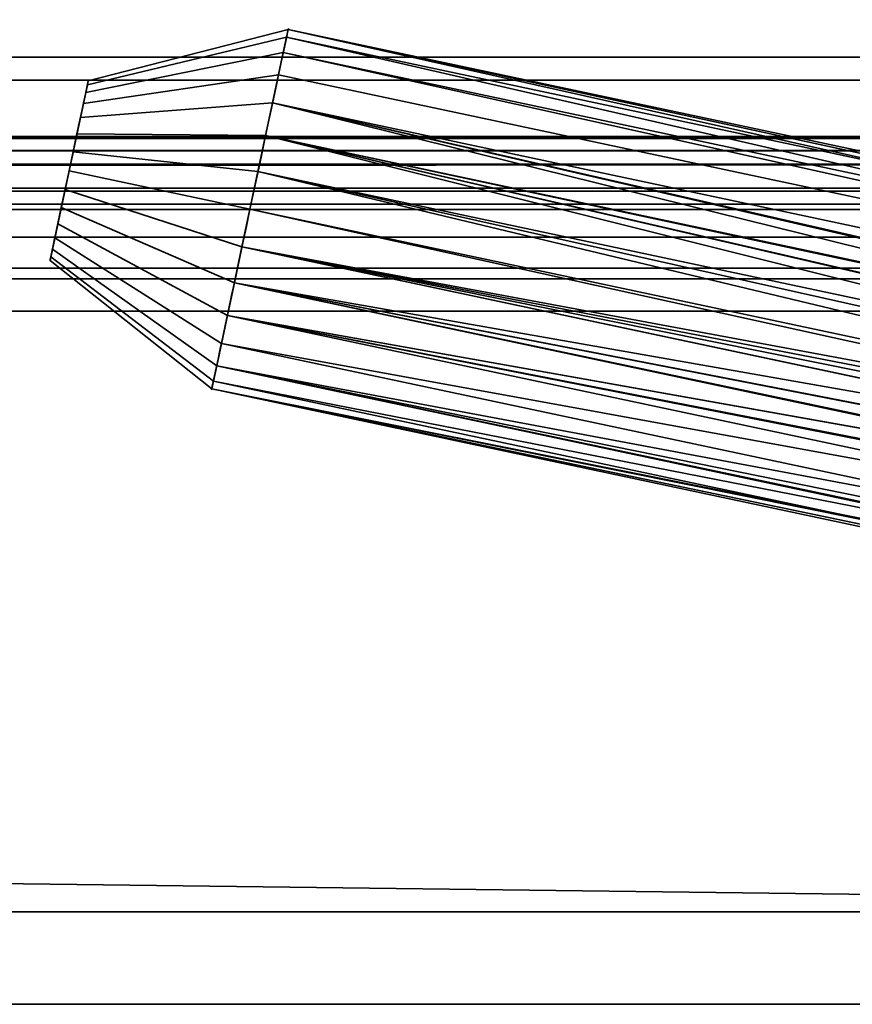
# Model space of a CAD drawing. Header units: millimetres. Extents: x -603 to 3703, y -115 to 249.
# Tile 991 of 1056: x 3474 to 3492, y -49 to -28. Entities that reach past the tile are written whole.
import ezdxf

# ---------------------------------------------------------------- set-up
doc = ezdxf.new("R2010")
doc.units = ezdxf.units.MM
doc.layers.add('151', color=7, linetype='Continuous', true_color=0xffffff)

# ---------------------------------------------------------------- blocks, each defined once
blk = doc.blocks.new('UG_SURFACE_166')
at = {"layer": '151', "color": 252, "linetype": 'Continuous', "lineweight": 35}
for points in [[(2491.5, -28.5, 30.5), (3508.5, -28.5, 30.5), (3508.5, -24.25, 30.5), (2491.5, -24.25, 30.5)], [(2491.5, -27.5, 0.5), (3508.5, -27.5, 0.5), (3508.5, -28.5, 0.5), (2491.5, -28.5, 0.5)], [(2491.5, -27.5, 29.5), (3508.5, -27.5, 29.5), (3508.5, -28.5, 29.5), (2491.5, -28.5, 29.5)], [(2491.5, -28.5, 26.5), (3508.5, -28.5, 26.5), (3508.5, -27.5, 26.5), (2491.5, -27.5, 26.5)], [(2491.5, -28.5, 0.5), (3508.5, -28.5, 0.5), (3508.5, -28.5, 26.5), (2491.5, -28.5, 26.5)], [(2491.5, -28.5, 29.5), (3508.5, -28.5, 29.5), (3508.5, -28.5, 30.5), (2491.5, -28.5, 30.5)]]:
    blk.add_3dface(points, dxfattribs=at)
blk = doc.blocks.new('UG_SURFACE_168')
at = {"layer": '151', "color": 43, "linetype": 'Continuous', "lineweight": 35}
for points in [[(2491, -34, 2017), (3509, -34, 2017), (3509, 0, 2017), (2491, 0, 2017)], [(2491, -29, 30.5), (2491, -13, 30.5), (3509, -13, 30.5), (3509, -29, 30.5)], [(2491, -34), (2491, -29), (3509, -29), (3509, -34)], [(2491, -29), (2491, -29, 30.5), (3509, -29, 30.5), (3509, -29)], [(3522, -49, 2030), (3522, -34, 2030), (2478, -34, 2030), (2478, -49, 2030)], [(2478, -34, 2030), (3522, -34, 2030), (3509, -34, 2017), (2491, -34, 2017)], [(3522, -47), (2478, -47), (2478, -34), (2491, -34)], [(3522, -47), (2491, -34), (3509, -34)], [(2478, -47), (3522, -47), (3522, -49, 2), (2478, -49, 2)], [(2556, -49, 1190), (2582, -49, 1186.5), (3522, -49, 2030), (2478, -49, 2030)], [(2582, -49, 951.5), (2556, -49, 948), (2478, -49, 2), (3522, -49, 2)], [(3522, -49, 2), (3522, -49, 2030), (2582, -49, 1186.5), (2582, -49, 951.5)]]:
    blk.add_3dface(points, dxfattribs=at)
blk = doc.blocks.new('UG_SURFACE_172')
at = {"layer": '151', "color": 252, "linetype": 'Continuous', "lineweight": 35}
for points in [[(3479.389, -28.401, 1549), (3479.496, -27.899, 1547.418), (3475.17, -29.013, 1547.209), (3475.117, -29.264, 1548)], [(3479.389, -28.401, 1478.5), (3479.496, -27.899, 1476.918), (3475.17, -29.013, 1476.709), (3475.117, -29.264, 1477.5)], [(3479.496, -27.899, 1547.418), (3479.46, -28.069, 1545.764), (3475.152, -29.098, 1546.382), (3475.17, -29.013, 1547.209)], [(3479.496, -27.899, 1476.918), (3479.46, -28.069, 1475.264), (3475.152, -29.098, 1475.882), (3475.17, -29.013, 1476.709)], [(3479.496, -27.899, 1547.418), (3479.389, -28.401, 1549), (3525.213, -38.142, 1549)], [(3479.496, -27.899, 1476.918), (3479.389, -28.401, 1478.5), (3525.213, -38.142, 1478.5)], [(3525.469, -37.848, 1545.764), (3479.46, -28.069, 1545.764), (3479.496, -27.899, 1547.418)], [(3525.469, -37.848, 1475.264), (3479.46, -28.069, 1475.264), (3479.496, -27.899, 1476.918)], [(3525.213, -38.142, 1549), (3525.466, -37.85, 1548.244), (3479.496, -27.899, 1547.418)], [(3479.496, -27.899, 1547.418), (3525.608, -37.7, 1546.582), (3525.469, -37.848, 1545.764)], [(3479.496, -27.899, 1547.418), (3525.608, -37.7, 1547.418), (3525.608, -37.7, 1546.582)], [(3525.466, -37.85, 1548.244), (3525.608, -37.7, 1547.418), (3479.496, -27.899, 1547.418)], [(3525.213, -38.142, 1478.5), (3525.467, -37.85, 1477.743), (3479.496, -27.899, 1476.918)], [(3479.496, -27.899, 1476.918), (3525.608, -37.7, 1476.077), (3525.469, -37.848, 1475.264)], [(3479.496, -27.899, 1476.918), (3525.608, -37.7, 1476.918), (3525.608, -37.7, 1476.077)], [(3525.467, -37.85, 1477.743), (3525.608, -37.7, 1476.918), (3479.496, -27.899, 1476.918)], [(3479.46, -28.069, 1545.764), (3479.287, -28.882, 1544.323), (3475.065, -29.504, 1545.662), (3475.152, -29.098, 1546.382)], [(3479.46, -28.069, 1475.264), (3479.287, -28.882, 1473.823), (3475.065, -29.504, 1475.162), (3475.152, -29.098, 1475.882)], [(3524.936, -38.508, 1544.455), (3524.883, -38.574, 1544.323), (3479.287, -28.882, 1544.323), (3479.46, -28.069, 1545.764)], [(3524.883, -38.574, 1473.823), (3479.287, -28.882, 1473.823), (3479.46, -28.069, 1475.264), (3525.469, -37.848, 1475.264)], [(3479.46, -28.069, 1545.764), (3525.469, -37.848, 1545.764), (3524.936, -38.508, 1544.455)], [(3479.158, -29.49, 1550.236), (3479.389, -28.401, 1549), (3475.117, -29.264, 1548), (3475.001, -29.808, 1548.618)], [(3479.158, -29.49, 1479.736), (3479.389, -28.401, 1478.5), (3475.117, -29.264, 1477.5), (3475.001, -29.808, 1478.118)], [(3479.389, -28.401, 1549), (3479.158, -29.49, 1550.236), (3524.523, -39.133, 1550.236), (3524.951, -38.518, 1549.469)], [(3525.213, -38.142, 1478.5), (3479.389, -28.401, 1478.5), (3479.158, -29.49, 1479.736), (3524.523, -39.133, 1479.736)], [(3524.951, -38.518, 1549.469), (3525.213, -38.142, 1549), (3479.389, -28.401, 1549)], [(3479.287, -28.882, 1544.323), (3479.007, -30.198, 1543.346), (3474.926, -30.162, 1545.173), (3475.065, -29.504, 1545.662)], [(3479.287, -28.882, 1473.823), (3479.007, -30.198, 1472.846), (3474.926, -30.162, 1474.673), (3475.065, -29.504, 1475.162)], [(3524.177, -39.799, 1543.346), (3479.007, -30.198, 1543.346), (3479.287, -28.882, 1544.323), (3524.883, -38.574, 1544.323)], [(3524.177, -39.799, 1472.846), (3479.007, -30.198, 1472.846), (3479.287, -28.882, 1473.823), (3524.883, -38.574, 1473.823)], [(3475.117, -29.264, 1548), (3475.17, -29.013, 1547.209), (3475.152, -29.098, 1546.382), (3474.756, -30.958, 1547)], [(3475.117, -29.264, 1477.5), (3475.17, -29.013, 1476.709), (3475.152, -29.098, 1475.882), (3474.756, -30.958, 1476.5)], [(3475.152, -29.098, 1546.382), (3475.065, -29.504, 1545.662), (3474.926, -30.162, 1545.173), (3474.756, -30.958, 1547)], [(3475.152, -29.098, 1475.882), (3475.065, -29.504, 1475.162), (3474.926, -30.162, 1474.673), (3474.756, -30.958, 1476.5)], [(3474.843, -30.551, 1548.956), (3475.001, -29.808, 1548.618), (3475.117, -29.264, 1548), (3474.756, -30.958, 1547)], [(3474.756, -30.958, 1476.5), (3474.843, -30.551, 1478.456), (3475.001, -29.808, 1478.118), (3475.117, -29.264, 1477.5)], [(3478.842, -30.976, 1550.913), (3479.158, -29.49, 1550.236), (3475.001, -29.808, 1548.618), (3474.843, -30.551, 1548.956)], [(3478.842, -30.976, 1480.413), (3479.158, -29.49, 1479.736), (3475.001, -29.808, 1478.118), (3474.843, -30.551, 1478.456)], [(3479.158, -29.49, 1550.236), (3478.842, -30.976, 1550.913), (3523.882, -40.55, 1550.913)], [(3479.158, -29.49, 1479.736), (3478.842, -30.976, 1480.413), (3523.882, -40.55, 1480.413)], [(3523.882, -40.55, 1550.913), (3524.179, -39.794, 1550.652), (3479.158, -29.49, 1550.236)], [(3524.179, -39.794, 1550.652), (3524.523, -39.133, 1550.236), (3479.158, -29.49, 1550.236)], [(3523.882, -40.55, 1480.413), (3524.148, -39.862, 1480.183), (3479.158, -29.49, 1479.736)], [(3524.148, -39.862, 1480.183), (3524.523, -39.133, 1479.736), (3479.158, -29.49, 1479.736)], [(3474.926, -30.162, 1545.173), (3474.756, -30.958, 1545), (3474.587, -31.754, 1545.173), (3474.756, -30.958, 1547)], [(3474.926, -30.162, 1474.673), (3474.756, -30.958, 1474.5), (3474.587, -31.754, 1474.673), (3474.756, -30.958, 1476.5)], [(3479.007, -30.198, 1543.346), (3478.669, -31.79, 1543), (3474.756, -30.958, 1545), (3474.926, -30.162, 1545.173)], [(3479.007, -30.198, 1472.846), (3478.669, -31.79, 1472.5), (3474.756, -30.958, 1474.5), (3474.926, -30.162, 1474.673)], [(3523.664, -41.354, 1543), (3478.669, -31.79, 1543), (3479.007, -30.198, 1543.346)], [(3523.664, -41.354, 1472.5), (3478.669, -31.79, 1472.5), (3479.007, -30.198, 1472.846)], [(3479.007, -30.198, 1543.346), (3523.885, -40.543, 1543.089), (3523.664, -41.354, 1543)], [(3479.007, -30.198, 1543.346), (3524.177, -39.799, 1543.346), (3523.885, -40.543, 1543.089)], [(3479.007, -30.198, 1472.846), (3523.872, -40.58, 1472.581), (3523.664, -41.354, 1472.5)], [(3479.007, -30.198, 1472.846), (3524.177, -39.799, 1472.846), (3524.152, -39.864, 1472.824)], [(3524.152, -39.864, 1472.824), (3523.872, -40.58, 1472.581), (3479.007, -30.198, 1472.846)], [(3474.512, -32.108, 1548.618), (3474.67, -31.365, 1548.956), (3474.843, -30.551, 1548.956), (3474.756, -30.958, 1547)], [(3478.496, -32.603, 1550.913), (3478.842, -30.976, 1550.913), (3474.843, -30.551, 1548.956), (3474.67, -31.365, 1548.956)], [(3474.67, -31.365, 1478.456), (3474.756, -30.958, 1478.5), (3474.843, -30.551, 1478.456), (3474.756, -30.958, 1476.5)], [(3478.669, -31.79, 1480.5), (3478.842, -30.976, 1480.413), (3474.843, -30.551, 1478.456), (3474.756, -30.958, 1478.5)], [(3474.447, -32.412, 1545.662), (3474.361, -32.819, 1546.382), (3474.343, -32.904, 1547.209), (3474.756, -30.958, 1547)], [(3474.343, -32.904, 1547.209), (3474.396, -32.652, 1548), (3474.512, -32.108, 1548.618), (3474.756, -30.958, 1547)], [(3474.361, -32.819, 1475.882), (3474.343, -32.904, 1476.709), (3474.396, -32.652, 1477.5), (3474.756, -30.958, 1476.5)], [(3474.587, -31.754, 1474.673), (3474.447, -32.412, 1475.162), (3474.361, -32.819, 1475.882), (3474.756, -30.958, 1476.5)], [(3474.396, -32.652, 1477.5), (3474.512, -32.108, 1478.118), (3474.67, -31.365, 1478.456), (3474.756, -30.958, 1476.5)], [(3474.756, -30.958, 1547), (3474.587, -31.754, 1545.173), (3474.447, -32.412, 1545.662)], [(3478.669, -31.79, 1543), (3478.331, -33.381, 1543.346), (3474.587, -31.754, 1545.173), (3474.756, -30.958, 1545)], [(3478.669, -31.79, 1472.5), (3478.331, -33.381, 1472.846), (3474.587, -31.754, 1474.673), (3474.756, -30.958, 1474.5)], [(3474.756, -30.958, 1478.5), (3474.67, -31.365, 1478.456), (3478.496, -32.603, 1480.413), (3478.669, -31.79, 1480.5)], [(3523.742, -41.024, 1550.986), (3478.842, -30.976, 1550.913), (3478.496, -32.603, 1550.913)], [(3478.842, -30.976, 1480.413), (3478.669, -31.79, 1480.5), (3523.601, -41.686, 1480.486)], [(3523.742, -41.024, 1550.986), (3523.882, -40.55, 1550.913), (3478.842, -30.976, 1550.913)], [(3523.601, -41.686, 1480.486), (3523.882, -40.55, 1480.413), (3478.842, -30.976, 1480.413)], [(3478.18, -34.089, 1550.236), (3478.496, -32.603, 1550.913), (3474.67, -31.365, 1548.956), (3474.512, -32.108, 1548.618)], [(3478.18, -34.089, 1479.736), (3478.496, -32.603, 1480.413), (3474.67, -31.365, 1478.456), (3474.512, -32.108, 1478.118)], [(3478.331, -33.381, 1543.346), (3478.051, -34.697, 1544.323), (3474.447, -32.412, 1545.662), (3474.587, -31.754, 1545.173)], [(3478.331, -33.381, 1472.846), (3478.051, -34.697, 1473.823), (3474.447, -32.412, 1475.162), (3474.587, -31.754, 1474.673)], [(3478.331, -33.381, 1543.346), (3478.669, -31.79, 1543), (3523.664, -41.354, 1543)], [(3478.331, -33.381, 1472.846), (3478.669, -31.79, 1472.5), (3523.664, -41.354, 1472.5)], [(3478.669, -31.79, 1480.5), (3478.496, -32.603, 1480.413), (3523.601, -41.686, 1480.486)], [(3477.949, -35.178, 1549), (3478.18, -34.089, 1550.236), (3474.512, -32.108, 1548.618), (3474.396, -32.652, 1548)], [(3477.949, -35.178, 1478.5), (3478.18, -34.089, 1479.736), (3474.512, -32.108, 1478.118), (3474.396, -32.652, 1477.5)], [(3478.051, -34.697, 1544.323), (3477.878, -35.511, 1545.764), (3474.361, -32.819, 1546.382), (3474.447, -32.412, 1545.662)], [(3478.051, -34.697, 1473.823), (3477.878, -35.511, 1475.264), (3474.361, -32.819, 1475.882), (3474.447, -32.412, 1475.162)], [(3523.536, -42.177, 1550.913), (3478.496, -32.603, 1550.913), (3478.18, -34.089, 1550.236)], [(3523.561, -42.17, 1480.366), (3478.496, -32.603, 1480.413), (3478.18, -34.089, 1479.736)], [(3478.496, -32.603, 1550.913), (3523.682, -41.357, 1550.965), (3523.742, -41.024, 1550.986)], [(3478.496, -32.603, 1550.913), (3523.536, -42.177, 1550.913), (3523.682, -41.357, 1550.965)], [(3478.496, -32.603, 1480.413), (3523.561, -42.17, 1480.366), (3523.601, -41.686, 1480.486)], [(3477.842, -35.681, 1547.418), (3477.949, -35.178, 1549), (3474.396, -32.652, 1548), (3474.343, -32.904, 1547.209)], [(3477.842, -35.681, 1476.918), (3477.949, -35.178, 1478.5), (3474.396, -32.652, 1477.5), (3474.343, -32.904, 1476.709)], [(3477.878, -35.511, 1545.764), (3477.842, -35.681, 1547.418), (3474.343, -32.904, 1547.209), (3474.361, -32.819, 1546.382)], [(3477.878, -35.511, 1475.264), (3477.842, -35.681, 1476.918), (3474.343, -32.904, 1476.709), (3474.361, -32.819, 1475.882)], [(3523.647, -44.389, 1544.323), (3478.051, -34.697, 1544.323), (3478.331, -33.381, 1543.346), (3523.5, -42.982, 1543.346)], [(3478.051, -34.697, 1473.823), (3478.331, -33.381, 1472.846), (3523.506, -42.974, 1472.858)], [(3523.664, -41.354, 1543), (3523.536, -42.181, 1543.088), (3478.331, -33.381, 1543.346)], [(3523.536, -42.181, 1543.088), (3523.5, -42.982, 1543.346), (3478.331, -33.381, 1543.346)], [(3523.664, -41.354, 1472.5), (3523.539, -42.148, 1472.581), (3478.331, -33.381, 1472.846)], [(3523.539, -42.148, 1472.581), (3523.5, -42.913, 1472.816), (3478.331, -33.381, 1472.846)], [(3523.5, -42.913, 1472.816), (3523.506, -42.974, 1472.858), (3478.331, -33.381, 1472.846)], [(3523.545, -43.732, 1550.236), (3478.18, -34.089, 1550.236), (3477.949, -35.178, 1549)], [(3523.545, -43.732, 1479.736), (3478.18, -34.089, 1479.736), (3477.949, -35.178, 1478.5), (3523.773, -44.918, 1478.5)], [(3478.18, -34.089, 1550.236), (3523.5, -42.988, 1550.652), (3523.536, -42.177, 1550.913)], [(3478.18, -34.089, 1550.236), (3523.545, -43.732, 1550.236), (3523.5, -42.988, 1550.652)], [(3478.18, -34.089, 1479.736), (3523.5, -42.913, 1480.183), (3523.561, -42.17, 1480.366)], [(3478.18, -34.089, 1479.736), (3523.545, -43.732, 1479.736), (3523.5, -42.913, 1480.183)], [(3477.878, -35.511, 1545.764), (3478.051, -34.697, 1544.323), (3523.647, -44.389, 1544.323), (3523.669, -44.471, 1544.455)], [(3523.887, -45.29, 1475.264), (3477.878, -35.511, 1475.264), (3478.051, -34.697, 1473.823), (3523.647, -44.389, 1473.823)], [(3523.506, -42.974, 1472.858), (3523.647, -44.389, 1473.823), (3478.051, -34.697, 1473.823)], [(3523.767, -44.851, 1548.964), (3477.949, -35.178, 1549), (3477.842, -35.681, 1547.418)], [(3523.773, -44.918, 1478.5), (3477.949, -35.178, 1478.5), (3477.842, -35.681, 1476.918)], [(3477.949, -35.178, 1549), (3523.664, -44.472, 1549.587), (3523.545, -43.732, 1550.236)], [(3477.949, -35.178, 1549), (3523.767, -44.851, 1548.964), (3523.664, -44.472, 1549.587)], [(3477.842, -35.681, 1547.418), (3477.878, -35.511, 1545.764), (3523.887, -45.29, 1545.764)], [(3477.842, -35.681, 1476.918), (3477.878, -35.511, 1475.264), (3523.887, -45.29, 1475.264)], [(3523.669, -44.471, 1544.455), (3523.887, -45.29, 1545.764), (3477.878, -35.511, 1545.764)], [(3523.887, -45.29, 1545.764), (3523.954, -45.482, 1546.577), (3477.842, -35.681, 1547.418)], [(3477.842, -35.681, 1547.418), (3523.886, -45.288, 1548.243), (3523.767, -44.851, 1548.964)], [(3477.842, -35.681, 1547.418), (3523.954, -45.482, 1547.418), (3523.886, -45.288, 1548.243)], [(3523.954, -45.482, 1546.577), (3523.954, -45.482, 1547.418), (3477.842, -35.681, 1547.418)], [(3523.887, -45.29, 1475.264), (3523.954, -45.482, 1476.082), (3477.842, -35.681, 1476.918)], [(3477.842, -35.681, 1476.918), (3523.886, -45.287, 1477.744), (3523.773, -44.918, 1478.5)], [(3477.842, -35.681, 1476.918), (3523.954, -45.482, 1476.918), (3523.886, -45.287, 1477.744)], [(3523.954, -45.482, 1476.082), (3523.954, -45.482, 1476.918), (3477.842, -35.681, 1476.918)]]:
    blk.add_3dface(points, dxfattribs=at)
blk = doc.blocks.new('UG_SURFACE_173')
at = {"layer": '151', "color": 252, "linetype": 'Continuous', "lineweight": 35}
for points in [[(3479.389, -28.401, 1799), (3479.496, -27.899, 1797.418), (3475.17, -29.013, 1797.209), (3475.117, -29.264, 1798)], [(3479.389, -28.401, 1728.5), (3479.496, -27.899, 1726.918), (3475.17, -29.013, 1726.709), (3475.117, -29.264, 1727.5)], [(3479.496, -27.899, 1797.418), (3479.46, -28.069, 1795.764), (3475.152, -29.098, 1796.382), (3475.17, -29.013, 1797.209)], [(3479.496, -27.899, 1726.918), (3479.46, -28.069, 1725.264), (3475.152, -29.098, 1725.882), (3475.17, -29.013, 1726.709)], [(3479.496, -27.899, 1797.418), (3479.389, -28.401, 1799), (3525.213, -38.142, 1799)], [(3479.496, -27.899, 1726.918), (3479.389, -28.401, 1728.5), (3525.213, -38.142, 1728.5)], [(3525.469, -37.848, 1795.764), (3479.46, -28.069, 1795.764), (3479.496, -27.899, 1797.418)], [(3525.469, -37.848, 1725.264), (3479.46, -28.069, 1725.264), (3479.496, -27.899, 1726.918)], [(3525.213, -38.142, 1799), (3525.466, -37.85, 1798.244), (3479.496, -27.899, 1797.418)], [(3479.496, -27.899, 1797.418), (3525.608, -37.7, 1796.582), (3525.469, -37.848, 1795.764)], [(3479.496, -27.899, 1797.418), (3525.608, -37.7, 1797.418), (3525.608, -37.7, 1796.582)], [(3525.466, -37.85, 1798.244), (3525.608, -37.7, 1797.418), (3479.496, -27.899, 1797.418)], [(3525.213, -38.142, 1728.5), (3525.467, -37.85, 1727.743), (3479.496, -27.899, 1726.918)], [(3479.496, -27.899, 1726.918), (3525.608, -37.7, 1726.077), (3525.469, -37.848, 1725.264)], [(3479.496, -27.899, 1726.918), (3525.608, -37.7, 1726.918), (3525.608, -37.7, 1726.077)], [(3525.467, -37.85, 1727.743), (3525.608, -37.7, 1726.918), (3479.496, -27.899, 1726.918)], [(3479.46, -28.069, 1795.764), (3479.287, -28.882, 1794.323), (3475.065, -29.504, 1795.662), (3475.152, -29.098, 1796.382)], [(3479.46, -28.069, 1725.264), (3479.287, -28.882, 1723.823), (3475.065, -29.504, 1725.162), (3475.152, -29.098, 1725.882)], [(3524.936, -38.508, 1794.455), (3524.883, -38.574, 1794.323), (3479.287, -28.882, 1794.323), (3479.46, -28.069, 1795.764)], [(3524.883, -38.574, 1723.823), (3479.287, -28.882, 1723.823), (3479.46, -28.069, 1725.264), (3525.469, -37.848, 1725.264)], [(3479.46, -28.069, 1795.764), (3525.469, -37.848, 1795.764), (3524.936, -38.508, 1794.455)], [(3479.158, -29.49, 1800.236), (3479.389, -28.401, 1799), (3475.117, -29.264, 1798), (3475.001, -29.808, 1798.618)], [(3479.158, -29.49, 1729.736), (3479.389, -28.401, 1728.5), (3475.117, -29.264, 1727.5), (3475.001, -29.808, 1728.118)], [(3479.389, -28.401, 1799), (3479.158, -29.49, 1800.236), (3524.523, -39.133, 1800.236), (3524.951, -38.518, 1799.469)], [(3525.213, -38.142, 1728.5), (3479.389, -28.401, 1728.5), (3479.158, -29.49, 1729.736), (3524.523, -39.133, 1729.736)], [(3524.951, -38.518, 1799.469), (3525.213, -38.142, 1799), (3479.389, -28.401, 1799)], [(3479.287, -28.882, 1794.323), (3479.007, -30.198, 1793.346), (3474.926, -30.162, 1795.173), (3475.065, -29.504, 1795.662)], [(3479.287, -28.882, 1723.823), (3479.007, -30.198, 1722.846), (3474.926, -30.162, 1724.673), (3475.065, -29.504, 1725.162)], [(3524.177, -39.799, 1793.346), (3479.007, -30.198, 1793.346), (3479.287, -28.882, 1794.323), (3524.883, -38.574, 1794.323)], [(3524.177, -39.799, 1722.846), (3479.007, -30.198, 1722.846), (3479.287, -28.882, 1723.823), (3524.883, -38.574, 1723.823)], [(3475.117, -29.264, 1798), (3475.17, -29.013, 1797.209), (3475.152, -29.098, 1796.382), (3474.756, -30.958, 1797)], [(3475.117, -29.264, 1727.5), (3475.17, -29.013, 1726.709), (3475.152, -29.098, 1725.882), (3474.756, -30.958, 1726.5)], [(3475.152, -29.098, 1796.382), (3475.065, -29.504, 1795.662), (3474.926, -30.162, 1795.173), (3474.756, -30.958, 1797)], [(3475.152, -29.098, 1725.882), (3475.065, -29.504, 1725.162), (3474.926, -30.162, 1724.673), (3474.756, -30.958, 1726.5)], [(3474.843, -30.551, 1798.956), (3475.001, -29.808, 1798.618), (3475.117, -29.264, 1798), (3474.756, -30.958, 1797)], [(3474.756, -30.958, 1726.5), (3474.843, -30.551, 1728.456), (3475.001, -29.808, 1728.118), (3475.117, -29.264, 1727.5)], [(3478.842, -30.976, 1800.913), (3479.158, -29.49, 1800.236), (3475.001, -29.808, 1798.618), (3474.843, -30.551, 1798.956)], [(3478.842, -30.976, 1730.413), (3479.158, -29.49, 1729.736), (3475.001, -29.808, 1728.118), (3474.843, -30.551, 1728.456)], [(3479.158, -29.49, 1800.236), (3478.842, -30.976, 1800.913), (3523.882, -40.55, 1800.913)], [(3479.158, -29.49, 1729.736), (3478.842, -30.976, 1730.413), (3523.882, -40.55, 1730.413)], [(3523.882, -40.55, 1800.913), (3524.179, -39.794, 1800.652), (3479.158, -29.49, 1800.236)], [(3524.179, -39.794, 1800.652), (3524.523, -39.133, 1800.236), (3479.158, -29.49, 1800.236)], [(3523.882, -40.55, 1730.413), (3524.148, -39.862, 1730.183), (3479.158, -29.49, 1729.736)], [(3524.148, -39.862, 1730.183), (3524.523, -39.133, 1729.736), (3479.158, -29.49, 1729.736)], [(3474.926, -30.162, 1795.173), (3474.756, -30.958, 1795), (3474.587, -31.754, 1795.173), (3474.756, -30.958, 1797)], [(3474.926, -30.162, 1724.673), (3474.756, -30.958, 1724.5), (3474.587, -31.754, 1724.673), (3474.756, -30.958, 1726.5)], [(3479.007, -30.198, 1793.346), (3478.669, -31.79, 1793), (3474.756, -30.958, 1795), (3474.926, -30.162, 1795.173)], [(3479.007, -30.198, 1722.846), (3478.669, -31.79, 1722.5), (3474.756, -30.958, 1724.5), (3474.926, -30.162, 1724.673)], [(3523.664, -41.354, 1793), (3478.669, -31.79, 1793), (3479.007, -30.198, 1793.346)], [(3523.664, -41.354, 1722.5), (3478.669, -31.79, 1722.5), (3479.007, -30.198, 1722.846)], [(3479.007, -30.198, 1793.346), (3523.885, -40.543, 1793.089), (3523.664, -41.354, 1793)], [(3479.007, -30.198, 1793.346), (3524.177, -39.799, 1793.346), (3523.885, -40.543, 1793.089)], [(3479.007, -30.198, 1722.846), (3523.872, -40.58, 1722.581), (3523.664, -41.354, 1722.5)], [(3479.007, -30.198, 1722.846), (3524.177, -39.799, 1722.846), (3524.152, -39.864, 1722.824)], [(3524.152, -39.864, 1722.824), (3523.872, -40.58, 1722.581), (3479.007, -30.198, 1722.846)], [(3474.512, -32.108, 1798.618), (3474.67, -31.365, 1798.956), (3474.843, -30.551, 1798.956), (3474.756, -30.958, 1797)], [(3478.496, -32.603, 1800.913), (3478.842, -30.976, 1800.913), (3474.843, -30.551, 1798.956), (3474.67, -31.365, 1798.956)], [(3474.67, -31.365, 1728.456), (3474.756, -30.958, 1728.5), (3474.843, -30.551, 1728.456), (3474.756, -30.958, 1726.5)], [(3478.669, -31.79, 1730.5), (3478.842, -30.976, 1730.413), (3474.843, -30.551, 1728.456), (3474.756, -30.958, 1728.5)], [(3474.447, -32.412, 1795.662), (3474.361, -32.819, 1796.382), (3474.343, -32.904, 1797.209), (3474.756, -30.958, 1797)], [(3474.343, -32.904, 1797.209), (3474.396, -32.652, 1798), (3474.512, -32.108, 1798.618), (3474.756, -30.958, 1797)], [(3474.361, -32.819, 1725.882), (3474.343, -32.904, 1726.709), (3474.396, -32.652, 1727.5), (3474.756, -30.958, 1726.5)], [(3474.587, -31.754, 1724.673), (3474.447, -32.412, 1725.162), (3474.361, -32.819, 1725.882), (3474.756, -30.958, 1726.5)], [(3474.396, -32.652, 1727.5), (3474.512, -32.108, 1728.118), (3474.67, -31.365, 1728.456), (3474.756, -30.958, 1726.5)], [(3474.756, -30.958, 1797), (3474.587, -31.754, 1795.173), (3474.447, -32.412, 1795.662)], [(3478.669, -31.79, 1793), (3478.331, -33.381, 1793.346), (3474.587, -31.754, 1795.173), (3474.756, -30.958, 1795)], [(3478.669, -31.79, 1722.5), (3478.331, -33.381, 1722.846), (3474.587, -31.754, 1724.673), (3474.756, -30.958, 1724.5)], [(3474.756, -30.958, 1728.5), (3474.67, -31.365, 1728.456), (3478.496, -32.603, 1730.413), (3478.669, -31.79, 1730.5)], [(3523.742, -41.024, 1800.986), (3478.842, -30.976, 1800.913), (3478.496, -32.603, 1800.913)], [(3478.842, -30.976, 1730.413), (3478.669, -31.79, 1730.5), (3523.601, -41.686, 1730.486)], [(3523.742, -41.024, 1800.986), (3523.882, -40.55, 1800.913), (3478.842, -30.976, 1800.913)], [(3523.601, -41.686, 1730.486), (3523.882, -40.55, 1730.413), (3478.842, -30.976, 1730.413)], [(3478.18, -34.089, 1800.236), (3478.496, -32.603, 1800.913), (3474.67, -31.365, 1798.956), (3474.512, -32.108, 1798.618)], [(3478.18, -34.089, 1729.736), (3478.496, -32.603, 1730.413), (3474.67, -31.365, 1728.456), (3474.512, -32.108, 1728.118)], [(3478.331, -33.381, 1793.346), (3478.051, -34.697, 1794.323), (3474.447, -32.412, 1795.662), (3474.587, -31.754, 1795.173)], [(3478.331, -33.381, 1722.846), (3478.051, -34.697, 1723.823), (3474.447, -32.412, 1725.162), (3474.587, -31.754, 1724.673)], [(3478.331, -33.381, 1793.346), (3478.669, -31.79, 1793), (3523.664, -41.354, 1793)], [(3478.331, -33.381, 1722.846), (3478.669, -31.79, 1722.5), (3523.664, -41.354, 1722.5)], [(3478.669, -31.79, 1730.5), (3478.496, -32.603, 1730.413), (3523.601, -41.686, 1730.486)], [(3477.949, -35.178, 1799), (3478.18, -34.089, 1800.236), (3474.512, -32.108, 1798.618), (3474.396, -32.652, 1798)], [(3477.949, -35.178, 1728.5), (3478.18, -34.089, 1729.736), (3474.512, -32.108, 1728.118), (3474.396, -32.652, 1727.5)], [(3478.051, -34.697, 1794.323), (3477.878, -35.511, 1795.764), (3474.361, -32.819, 1796.382), (3474.447, -32.412, 1795.662)], [(3478.051, -34.697, 1723.823), (3477.878, -35.511, 1725.264), (3474.361, -32.819, 1725.882), (3474.447, -32.412, 1725.162)], [(3523.536, -42.177, 1800.913), (3478.496, -32.603, 1800.913), (3478.18, -34.089, 1800.236)], [(3523.561, -42.17, 1730.366), (3478.496, -32.603, 1730.413), (3478.18, -34.089, 1729.736)], [(3478.496, -32.603, 1800.913), (3523.682, -41.357, 1800.965), (3523.742, -41.024, 1800.986)], [(3478.496, -32.603, 1800.913), (3523.536, -42.177, 1800.913), (3523.682, -41.357, 1800.965)], [(3478.496, -32.603, 1730.413), (3523.561, -42.17, 1730.366), (3523.601, -41.686, 1730.486)], [(3477.842, -35.681, 1797.418), (3477.949, -35.178, 1799), (3474.396, -32.652, 1798), (3474.343, -32.904, 1797.209)], [(3477.842, -35.681, 1726.918), (3477.949, -35.178, 1728.5), (3474.396, -32.652, 1727.5), (3474.343, -32.904, 1726.709)], [(3477.878, -35.511, 1795.764), (3477.842, -35.681, 1797.418), (3474.343, -32.904, 1797.209), (3474.361, -32.819, 1796.382)], [(3477.878, -35.511, 1725.264), (3477.842, -35.681, 1726.918), (3474.343, -32.904, 1726.709), (3474.361, -32.819, 1725.882)], [(3523.647, -44.389, 1794.323), (3478.051, -34.697, 1794.323), (3478.331, -33.381, 1793.346), (3523.5, -42.982, 1793.346)], [(3478.051, -34.697, 1723.823), (3478.331, -33.381, 1722.846), (3523.506, -42.974, 1722.858)], [(3523.664, -41.354, 1793), (3523.536, -42.181, 1793.088), (3478.331, -33.381, 1793.346)], [(3523.536, -42.181, 1793.088), (3523.5, -42.982, 1793.346), (3478.331, -33.381, 1793.346)], [(3523.664, -41.354, 1722.5), (3523.539, -42.148, 1722.581), (3478.331, -33.381, 1722.846)], [(3523.539, -42.148, 1722.581), (3523.5, -42.913, 1722.816), (3478.331, -33.381, 1722.846)], [(3523.5, -42.913, 1722.816), (3523.506, -42.974, 1722.858), (3478.331, -33.381, 1722.846)], [(3523.545, -43.732, 1800.236), (3478.18, -34.089, 1800.236), (3477.949, -35.178, 1799)], [(3523.545, -43.732, 1729.736), (3478.18, -34.089, 1729.736), (3477.949, -35.178, 1728.5), (3523.773, -44.918, 1728.5)], [(3478.18, -34.089, 1800.236), (3523.5, -42.988, 1800.652), (3523.536, -42.177, 1800.913)], [(3478.18, -34.089, 1800.236), (3523.545, -43.732, 1800.236), (3523.5, -42.988, 1800.652)], [(3478.18, -34.089, 1729.736), (3523.5, -42.913, 1730.183), (3523.561, -42.17, 1730.366)], [(3478.18, -34.089, 1729.736), (3523.545, -43.732, 1729.736), (3523.5, -42.913, 1730.183)], [(3477.878, -35.511, 1795.764), (3478.051, -34.697, 1794.323), (3523.647, -44.389, 1794.323), (3523.669, -44.471, 1794.455)], [(3523.887, -45.29, 1725.264), (3477.878, -35.511, 1725.264), (3478.051, -34.697, 1723.823), (3523.647, -44.389, 1723.823)], [(3523.506, -42.974, 1722.858), (3523.647, -44.389, 1723.823), (3478.051, -34.697, 1723.823)], [(3523.767, -44.851, 1798.964), (3477.949, -35.178, 1799), (3477.842, -35.681, 1797.418)], [(3523.773, -44.918, 1728.5), (3477.949, -35.178, 1728.5), (3477.842, -35.681, 1726.918)], [(3477.949, -35.178, 1799), (3523.664, -44.472, 1799.587), (3523.545, -43.732, 1800.236)], [(3477.949, -35.178, 1799), (3523.767, -44.851, 1798.964), (3523.664, -44.472, 1799.587)], [(3477.842, -35.681, 1797.418), (3477.878, -35.511, 1795.764), (3523.887, -45.29, 1795.764)], [(3477.842, -35.681, 1726.918), (3477.878, -35.511, 1725.264), (3523.887, -45.29, 1725.264)], [(3523.669, -44.471, 1794.455), (3523.887, -45.29, 1795.764), (3477.878, -35.511, 1795.764)], [(3523.887, -45.29, 1795.764), (3523.954, -45.482, 1796.577), (3477.842, -35.681, 1797.418)], [(3477.842, -35.681, 1797.418), (3523.886, -45.288, 1798.243), (3523.767, -44.851, 1798.964)], [(3477.842, -35.681, 1797.418), (3523.954, -45.482, 1797.418), (3523.886, -45.288, 1798.243)], [(3523.954, -45.482, 1796.577), (3523.954, -45.482, 1797.418), (3477.842, -35.681, 1797.418)], [(3523.887, -45.29, 1725.264), (3523.954, -45.482, 1726.082), (3477.842, -35.681, 1726.918)], [(3477.842, -35.681, 1726.918), (3523.886, -45.287, 1727.744), (3523.773, -44.918, 1728.5)], [(3477.842, -35.681, 1726.918), (3523.954, -45.482, 1726.918), (3523.886, -45.287, 1727.744)], [(3523.954, -45.482, 1726.082), (3523.954, -45.482, 1726.918), (3477.842, -35.681, 1726.918)]]:
    blk.add_3dface(points, dxfattribs=at)
blk = doc.blocks.new('UG_SURFACE_180')
at = {"layer": '151', "color": 252, "linetype": 'Continuous', "lineweight": 35}
for points in [[(3479.389, -28.401, 364), (3479.496, -27.899, 362.418), (3475.17, -29.013, 362.209), (3475.117, -29.264, 363)], [(3479.389, -28.401, 293.5), (3479.496, -27.899, 291.918), (3475.17, -29.013, 291.709), (3475.117, -29.264, 292.5)], [(3479.496, -27.899, 362.418), (3479.46, -28.069, 360.764), (3475.152, -29.098, 361.382), (3475.17, -29.013, 362.209)], [(3479.496, -27.899, 291.918), (3479.46, -28.069, 290.264), (3475.152, -29.098, 290.882), (3475.17, -29.013, 291.709)], [(3479.496, -27.899, 362.418), (3479.389, -28.401, 364), (3525.213, -38.142, 364)], [(3479.496, -27.899, 291.918), (3479.389, -28.401, 293.5), (3525.213, -38.142, 293.5)], [(3525.469, -37.848, 360.764), (3479.46, -28.069, 360.764), (3479.496, -27.899, 362.418)], [(3525.469, -37.848, 290.264), (3479.46, -28.069, 290.264), (3479.496, -27.899, 291.918)], [(3525.213, -38.142, 364), (3525.466, -37.85, 363.244), (3479.496, -27.899, 362.418)], [(3479.496, -27.899, 362.418), (3525.608, -37.7, 361.582), (3525.469, -37.848, 360.764)], [(3479.496, -27.899, 362.418), (3525.608, -37.7, 362.418), (3525.608, -37.7, 361.582)], [(3525.466, -37.85, 363.244), (3525.608, -37.7, 362.418), (3479.496, -27.899, 362.418)], [(3525.213, -38.142, 293.5), (3525.467, -37.85, 292.743), (3479.496, -27.899, 291.918)], [(3479.496, -27.899, 291.918), (3525.608, -37.7, 291.077), (3525.469, -37.848, 290.264)], [(3479.496, -27.899, 291.918), (3525.608, -37.7, 291.918), (3525.608, -37.7, 291.077)], [(3525.467, -37.85, 292.743), (3525.608, -37.7, 291.918), (3479.496, -27.899, 291.918)], [(3479.46, -28.069, 360.764), (3479.287, -28.882, 359.323), (3475.065, -29.504, 360.662), (3475.152, -29.098, 361.382)], [(3479.46, -28.069, 290.264), (3479.287, -28.882, 288.823), (3475.065, -29.504, 290.162), (3475.152, -29.098, 290.882)], [(3524.936, -38.508, 359.455), (3524.883, -38.574, 359.323), (3479.287, -28.882, 359.323), (3479.46, -28.069, 360.764)], [(3524.883, -38.574, 288.823), (3479.287, -28.882, 288.823), (3479.46, -28.069, 290.264), (3525.469, -37.848, 290.264)], [(3479.46, -28.069, 360.764), (3525.469, -37.848, 360.764), (3524.936, -38.508, 359.455)], [(3479.158, -29.49, 365.236), (3479.389, -28.401, 364), (3475.117, -29.264, 363), (3475.001, -29.808, 363.618)], [(3479.158, -29.49, 294.736), (3479.389, -28.401, 293.5), (3475.117, -29.264, 292.5), (3475.001, -29.808, 293.118)], [(3479.389, -28.401, 364), (3479.158, -29.49, 365.236), (3524.523, -39.133, 365.236), (3524.951, -38.518, 364.469)], [(3525.213, -38.142, 293.5), (3479.389, -28.401, 293.5), (3479.158, -29.49, 294.736), (3524.523, -39.133, 294.736)], [(3524.951, -38.518, 364.469), (3525.213, -38.142, 364), (3479.389, -28.401, 364)], [(3479.287, -28.882, 359.323), (3479.007, -30.198, 358.346), (3474.926, -30.162, 360.173), (3475.065, -29.504, 360.662)], [(3479.287, -28.882, 288.823), (3479.007, -30.198, 287.846), (3474.926, -30.162, 289.673), (3475.065, -29.504, 290.162)], [(3524.177, -39.799, 358.346), (3479.007, -30.198, 358.346), (3479.287, -28.882, 359.323), (3524.883, -38.574, 359.323)], [(3524.177, -39.799, 287.846), (3479.007, -30.198, 287.846), (3479.287, -28.882, 288.823), (3524.883, -38.574, 288.823)], [(3475.117, -29.264, 363), (3475.17, -29.013, 362.209), (3475.152, -29.098, 361.382), (3474.756, -30.958, 362)], [(3475.117, -29.264, 292.5), (3475.17, -29.013, 291.709), (3475.152, -29.098, 290.882), (3474.756, -30.958, 291.5)], [(3475.152, -29.098, 361.382), (3475.065, -29.504, 360.662), (3474.926, -30.162, 360.173), (3474.756, -30.958, 362)], [(3475.152, -29.098, 290.882), (3475.065, -29.504, 290.162), (3474.926, -30.162, 289.673), (3474.756, -30.958, 291.5)], [(3474.843, -30.551, 363.956), (3475.001, -29.808, 363.618), (3475.117, -29.264, 363), (3474.756, -30.958, 362)], [(3474.756, -30.958, 291.5), (3474.843, -30.551, 293.456), (3475.001, -29.808, 293.118), (3475.117, -29.264, 292.5)], [(3478.842, -30.976, 365.913), (3479.158, -29.49, 365.236), (3475.001, -29.808, 363.618), (3474.843, -30.551, 363.956)], [(3478.842, -30.976, 295.413), (3479.158, -29.49, 294.736), (3475.001, -29.808, 293.118), (3474.843, -30.551, 293.456)], [(3479.158, -29.49, 365.236), (3478.842, -30.976, 365.913), (3523.882, -40.55, 365.913)], [(3479.158, -29.49, 294.736), (3478.842, -30.976, 295.413), (3523.882, -40.55, 295.413)], [(3523.882, -40.55, 365.913), (3524.179, -39.794, 365.652), (3479.158, -29.49, 365.236)], [(3524.179, -39.794, 365.652), (3524.523, -39.133, 365.236), (3479.158, -29.49, 365.236)], [(3523.882, -40.55, 295.413), (3524.148, -39.862, 295.184), (3479.158, -29.49, 294.736)], [(3524.148, -39.862, 295.184), (3524.523, -39.133, 294.736), (3479.158, -29.49, 294.736)], [(3474.926, -30.162, 360.173), (3474.756, -30.958, 360), (3474.587, -31.754, 360.173), (3474.756, -30.958, 362)], [(3474.926, -30.162, 289.673), (3474.756, -30.958, 289.5), (3474.587, -31.754, 289.673), (3474.756, -30.958, 291.5)], [(3479.007, -30.198, 358.346), (3478.669, -31.79, 358), (3474.756, -30.958, 360), (3474.926, -30.162, 360.173)], [(3479.007, -30.198, 287.846), (3478.669, -31.79, 287.5), (3474.756, -30.958, 289.5), (3474.926, -30.162, 289.673)], [(3523.664, -41.354, 358), (3478.669, -31.79, 358), (3479.007, -30.198, 358.346)], [(3523.664, -41.354, 287.5), (3478.669, -31.79, 287.5), (3479.007, -30.198, 287.846)], [(3479.007, -30.198, 358.346), (3523.885, -40.543, 358.089), (3523.664, -41.354, 358)], [(3479.007, -30.198, 358.346), (3524.177, -39.799, 358.346), (3523.885, -40.543, 358.089)], [(3479.007, -30.198, 287.846), (3523.872, -40.58, 287.581), (3523.664, -41.354, 287.5)], [(3479.007, -30.198, 287.846), (3524.177, -39.799, 287.846), (3524.152, -39.864, 287.824)], [(3524.152, -39.864, 287.824), (3523.872, -40.58, 287.581), (3479.007, -30.198, 287.846)], [(3474.512, -32.108, 363.618), (3474.67, -31.365, 363.956), (3474.843, -30.551, 363.956), (3474.756, -30.958, 362)], [(3478.496, -32.603, 365.913), (3478.842, -30.976, 365.913), (3474.843, -30.551, 363.956), (3474.67, -31.365, 363.956)], [(3474.67, -31.365, 293.456), (3474.756, -30.958, 293.5), (3474.843, -30.551, 293.456), (3474.756, -30.958, 291.5)], [(3478.669, -31.79, 295.5), (3478.842, -30.976, 295.413), (3474.843, -30.551, 293.456), (3474.756, -30.958, 293.5)], [(3474.447, -32.412, 360.662), (3474.361, -32.819, 361.382), (3474.343, -32.904, 362.209), (3474.756, -30.958, 362)], [(3474.343, -32.904, 362.209), (3474.396, -32.652, 363), (3474.512, -32.108, 363.618), (3474.756, -30.958, 362)], [(3474.361, -32.819, 290.882), (3474.343, -32.904, 291.709), (3474.396, -32.652, 292.5), (3474.756, -30.958, 291.5)], [(3474.587, -31.754, 289.673), (3474.447, -32.412, 290.162), (3474.361, -32.819, 290.882), (3474.756, -30.958, 291.5)], [(3474.396, -32.652, 292.5), (3474.512, -32.108, 293.118), (3474.67, -31.365, 293.456), (3474.756, -30.958, 291.5)], [(3474.756, -30.958, 362), (3474.587, -31.754, 360.173), (3474.447, -32.412, 360.662)], [(3478.669, -31.79, 358), (3478.331, -33.381, 358.346), (3474.587, -31.754, 360.173), (3474.756, -30.958, 360)], [(3478.669, -31.79, 287.5), (3478.331, -33.381, 287.846), (3474.587, -31.754, 289.673), (3474.756, -30.958, 289.5)], [(3474.756, -30.958, 293.5), (3474.67, -31.365, 293.456), (3478.496, -32.603, 295.413), (3478.669, -31.79, 295.5)], [(3523.742, -41.024, 365.986), (3478.842, -30.976, 365.913), (3478.496, -32.603, 365.913)], [(3478.842, -30.976, 295.413), (3478.669, -31.79, 295.5), (3523.601, -41.686, 295.486)], [(3523.742, -41.024, 365.986), (3523.882, -40.55, 365.913), (3478.842, -30.976, 365.913)], [(3523.601, -41.686, 295.486), (3523.882, -40.55, 295.413), (3478.842, -30.976, 295.413)], [(3478.18, -34.089, 365.236), (3478.496, -32.603, 365.913), (3474.67, -31.365, 363.956), (3474.512, -32.108, 363.618)], [(3478.18, -34.089, 294.736), (3478.496, -32.603, 295.413), (3474.67, -31.365, 293.456), (3474.512, -32.108, 293.118)], [(3478.331, -33.381, 358.346), (3478.051, -34.697, 359.323), (3474.447, -32.412, 360.662), (3474.587, -31.754, 360.173)], [(3478.331, -33.381, 287.846), (3478.051, -34.697, 288.823), (3474.447, -32.412, 290.162), (3474.587, -31.754, 289.673)], [(3478.331, -33.381, 358.346), (3478.669, -31.79, 358), (3523.664, -41.354, 358)], [(3478.331, -33.381, 287.846), (3478.669, -31.79, 287.5), (3523.664, -41.354, 287.5)], [(3478.669, -31.79, 295.5), (3478.496, -32.603, 295.413), (3523.601, -41.686, 295.486)], [(3477.949, -35.178, 364), (3478.18, -34.089, 365.236), (3474.512, -32.108, 363.618), (3474.396, -32.652, 363)], [(3477.949, -35.178, 293.5), (3478.18, -34.089, 294.736), (3474.512, -32.108, 293.118), (3474.396, -32.652, 292.5)], [(3478.051, -34.697, 359.323), (3477.878, -35.511, 360.764), (3474.361, -32.819, 361.382), (3474.447, -32.412, 360.662)], [(3478.051, -34.697, 288.823), (3477.878, -35.511, 290.264), (3474.361, -32.819, 290.882), (3474.447, -32.412, 290.162)], [(3523.536, -42.177, 365.913), (3478.496, -32.603, 365.913), (3478.18, -34.089, 365.236)], [(3523.561, -42.17, 295.366), (3478.496, -32.603, 295.413), (3478.18, -34.089, 294.736)], [(3478.496, -32.603, 365.913), (3523.682, -41.357, 365.965), (3523.742, -41.024, 365.986)], [(3478.496, -32.603, 365.913), (3523.536, -42.177, 365.913), (3523.682, -41.357, 365.965)], [(3478.496, -32.603, 295.413), (3523.561, -42.17, 295.366), (3523.601, -41.686, 295.486)], [(3477.842, -35.681, 362.418), (3477.949, -35.178, 364), (3474.396, -32.652, 363), (3474.343, -32.904, 362.209)], [(3477.842, -35.681, 291.918), (3477.949, -35.178, 293.5), (3474.396, -32.652, 292.5), (3474.343, -32.904, 291.709)], [(3477.878, -35.511, 360.764), (3477.842, -35.681, 362.418), (3474.343, -32.904, 362.209), (3474.361, -32.819, 361.382)], [(3477.878, -35.511, 290.264), (3477.842, -35.681, 291.918), (3474.343, -32.904, 291.709), (3474.361, -32.819, 290.882)], [(3523.647, -44.389, 359.323), (3478.051, -34.697, 359.323), (3478.331, -33.381, 358.346), (3523.5, -42.982, 358.346)], [(3478.051, -34.697, 288.823), (3478.331, -33.381, 287.846), (3523.506, -42.974, 287.858)], [(3523.664, -41.354, 358), (3523.536, -42.181, 358.088), (3478.331, -33.381, 358.346)], [(3523.536, -42.181, 358.088), (3523.5, -42.982, 358.346), (3478.331, -33.381, 358.346)], [(3523.664, -41.354, 287.5), (3523.539, -42.148, 287.581), (3478.331, -33.381, 287.846)], [(3523.539, -42.148, 287.581), (3523.5, -42.913, 287.816), (3478.331, -33.381, 287.846)], [(3523.5, -42.913, 287.816), (3523.506, -42.974, 287.858), (3478.331, -33.381, 287.846)], [(3523.545, -43.732, 365.236), (3478.18, -34.089, 365.236), (3477.949, -35.178, 364)], [(3523.545, -43.732, 294.736), (3478.18, -34.089, 294.736), (3477.949, -35.178, 293.5), (3523.773, -44.918, 293.5)], [(3478.18, -34.089, 365.236), (3523.5, -42.988, 365.652), (3523.536, -42.177, 365.913)], [(3478.18, -34.089, 365.236), (3523.545, -43.732, 365.236), (3523.5, -42.988, 365.652)], [(3478.18, -34.089, 294.736), (3523.5, -42.913, 295.184), (3523.561, -42.17, 295.366)], [(3478.18, -34.089, 294.736), (3523.545, -43.732, 294.736), (3523.5, -42.913, 295.184)], [(3477.878, -35.511, 360.764), (3478.051, -34.697, 359.323), (3523.647, -44.389, 359.323), (3523.669, -44.471, 359.455)], [(3523.887, -45.29, 290.264), (3477.878, -35.511, 290.264), (3478.051, -34.697, 288.823), (3523.647, -44.389, 288.823)], [(3523.506, -42.974, 287.858), (3523.647, -44.389, 288.823), (3478.051, -34.697, 288.823)], [(3523.767, -44.851, 363.964), (3477.949, -35.178, 364), (3477.842, -35.681, 362.418)], [(3523.773, -44.918, 293.5), (3477.949, -35.178, 293.5), (3477.842, -35.681, 291.918)], [(3477.949, -35.178, 364), (3523.664, -44.472, 364.587), (3523.545, -43.732, 365.236)], [(3477.949, -35.178, 364), (3523.767, -44.851, 363.964), (3523.664, -44.472, 364.587)], [(3477.842, -35.681, 362.418), (3477.878, -35.511, 360.764), (3523.887, -45.29, 360.764)], [(3477.842, -35.681, 291.918), (3477.878, -35.511, 290.264), (3523.887, -45.29, 290.264)], [(3523.669, -44.471, 359.455), (3523.887, -45.29, 360.764), (3477.878, -35.511, 360.764)], [(3523.887, -45.29, 360.764), (3523.954, -45.482, 361.577), (3477.842, -35.681, 362.418)], [(3477.842, -35.681, 362.418), (3523.886, -45.288, 363.243), (3523.767, -44.851, 363.964)], [(3477.842, -35.681, 362.418), (3523.954, -45.482, 362.418), (3523.886, -45.288, 363.243)], [(3523.954, -45.482, 361.577), (3523.954, -45.482, 362.418), (3477.842, -35.681, 362.418)], [(3523.887, -45.29, 290.264), (3523.954, -45.482, 291.082), (3477.842, -35.681, 291.918)], [(3477.842, -35.681, 291.918), (3523.886, -45.287, 292.744), (3523.773, -44.918, 293.5)], [(3477.842, -35.681, 291.918), (3523.954, -45.482, 291.918), (3523.886, -45.287, 292.744)], [(3523.954, -45.482, 291.082), (3523.954, -45.482, 291.918), (3477.842, -35.681, 291.918)]]:
    blk.add_3dface(points, dxfattribs=at)
blk = doc.blocks.new('UG_SURFACE_230')
at = {"layer": '151', "color": 252, "linetype": 'Continuous', "lineweight": 35}
for points in [[(2485.5, -30.22, 2021.75), (3514.5, -30.22, 2021.75), (3514.5, 62.62, 2021.75), (2485.5, 62.62, 2021.75)], [(2487, -30.22, 2020.25), (2487, 62.62, 2020.25), (3513, 62.62, 2020.25), (3513, -30.22, 2020.25)], [(2432, -13.3, 2075.25), (2432, -30.22, 2075.25), (3568, -30.22, 2075.25), (3568, -13.3, 2075.25)], [(2433.5, -13.3, 2073.75), (3566.5, -13.3, 2073.75), (3566.5, -30.22, 2073.75), (2433.5, -30.22, 2073.75)], [(3568, -30.22, 2075.25), (2432, -30.22, 2075.25), (2432.059, -30.821, 2075.191)], [(3567.941, -30.821, 2075.191), (3568, -30.22, 2075.25), (2432.059, -30.821, 2075.191)], [(2433.53, -30.528, 2073.72), (2433.5, -30.22, 2073.75), (3566.5, -30.22, 2073.75)], [(2433.53, -30.528, 2073.72), (3566.5, -30.22, 2073.75), (3566.47, -30.528, 2073.72)], [(3514.53, -30.528, 2021.78), (2485.5, -30.22, 2021.75), (2485.47, -30.528, 2021.78)], [(3514.53, -30.528, 2021.78), (3514.5, -30.22, 2021.75), (2485.5, -30.22, 2021.75)], [(2486.941, -30.821, 2020.309), (3513, -30.22, 2020.25), (3513.059, -30.821, 2020.309)], [(2486.941, -30.821, 2020.309), (2487, -30.22, 2020.25), (3513, -30.22, 2020.25)], [(3566.47, -30.528, 2073.72), (3566.38, -30.825, 2073.63), (2433.62, -30.825, 2073.63), (2433.53, -30.528, 2073.72)], [(2485.47, -30.528, 2021.78), (2485.38, -30.825, 2021.87), (3514.62, -30.825, 2021.87)], [(2485.47, -30.528, 2021.78), (3514.62, -30.825, 2021.87), (3514.53, -30.528, 2021.78)], [(2432.059, -30.821, 2075.191), (2432.235, -31.399, 2075.016), (3567.765, -31.399, 2075.016), (3567.941, -30.821, 2075.191)], [(3566.037, -31.337, 2073.287), (2433.963, -31.337, 2073.287), (2433.62, -30.825, 2073.63), (3566.38, -30.825, 2073.63)], [(3514.62, -30.825, 2021.87), (2485.38, -30.825, 2021.87), (2485.037, -31.337, 2022.213), (3514.963, -31.337, 2022.213)], [(3513.059, -30.821, 2020.309), (2486.766, -31.399, 2020.484), (2486.941, -30.821, 2020.309)], [(3513.059, -30.821, 2020.309), (3513.234, -31.399, 2020.484), (2486.766, -31.399, 2020.484)], [(3567.765, -31.399, 2075.016), (2432.235, -31.399, 2075.016), (2432.902, -32.398, 2074.348), (3567.098, -32.398, 2074.348)], [(3565.525, -31.68, 2072.775), (2434.475, -31.68, 2072.775), (2433.963, -31.337, 2073.287), (3566.037, -31.337, 2073.287)], [(3514.963, -31.337, 2022.213), (2485.037, -31.337, 2022.213), (2484.525, -31.68, 2022.725), (3515.475, -31.68, 2022.725)], [(3513.902, -32.398, 2021.152), (2486.098, -32.398, 2021.152), (2486.766, -31.399, 2020.484), (3513.234, -31.399, 2020.484)], [(3564.92, -31.8, 2072.17), (2435.08, -31.8, 2072.17), (2434.475, -31.68, 2072.775), (3565.525, -31.68, 2072.775)], [(3515.475, -31.68, 2022.725), (2484.525, -31.68, 2022.725), (2483.92, -31.8, 2023.33), (3516.08, -31.8, 2023.33)], [(2435.08, -31.8, 2072.17), (3564.92, -31.8, 2072.17), (3516.08, -31.8, 2023.33), (2483.92, -31.8, 2023.33)], [(3567.098, -32.398, 2074.348), (2432.902, -32.398, 2074.348), (2433.901, -33.066, 2073.349), (3566.099, -33.066, 2073.349)], [(3514.901, -33.066, 2022.151), (2485.099, -33.066, 2022.151), (2486.098, -32.398, 2021.152), (3513.902, -32.398, 2021.152)], [(3566.099, -33.066, 2073.349), (2433.901, -33.066, 2073.349), (2435.08, -33.3, 2072.17), (3564.92, -33.3, 2072.17)], [(3516.08, -33.3, 2023.33), (2483.92, -33.3, 2023.33), (2485.099, -33.066, 2022.151), (3514.901, -33.066, 2022.151)], [(2435.08, -33.3, 2072.17), (2483.92, -33.3, 2023.33), (3516.08, -33.3, 2023.33), (3564.92, -33.3, 2072.17)]]:
    blk.add_3dface(points, dxfattribs=at)

msp = doc.modelspace()

# ---------------------------------------------------------------- linework, layer by layer
at = {"layer": '151', "color": 252, "linetype": 'Continuous', "lineweight": -3, "true_color": 0x939598}
for p, q in [((3508.5, -28.5, 26.5), (2491.5, -28.5, 26.5)), ((3508.5, -28.5, 0.5), (2491.5, -28.5, 0.5)), ((3508.5, -28.5, 30.5), (2491.5, -28.5, 30.5)), ((3508.5, -28.5, 29.5), (2491.5, -28.5, 29.5)), ((2491, -29, 30.5), (3509, -29, 30.5)), ((3509, -29), (2491, -29)), ((3568, -30.22, 2075.25), (2432, -30.22, 2075.25)), ((3566.5, -30.22, 2073.75), (2433.5, -30.22, 2073.75)), ((3514.5, -30.22, 2021.75), (2485.5, -30.22, 2021.75)), ((3513, -30.22, 2020.25), (2487, -30.22, 2020.25)), ((3564.92, -31.8, 2072.17), (2435.08, -31.8, 2072.17)), ((3516.08, -31.8, 2023.33), (2483.92, -31.8, 2023.33)), ((3564.92, -33.3, 2072.17), (2435.08, -33.3, 2072.17)), ((3516.08, -33.3, 2023.33), (2483.92, -33.3, 2023.33)), ((2478, -34, 2030), (3522, -34, 2030)), ((2491, -34, 2017), (3509, -34, 2017)), ((2478, -47), (3522, -47)), ((3522, -49, 2), (2478, -49, 2)), ((3522, -49, 2030), (2478, -49, 2030))]:
    msp.add_line(p, q, dxfattribs=at)
at = {"layer": '151', "color": 252, "linetype": 'Continuous', "lineweight": -3, "true_color": 0x939598, "extrusion": (0.978148, -0.207912, 0)}
for centre in [(692.161, 1476.5, 3409.261), (692.161, 1547, 3409.261), (692.161, 1797, 3409.261), (692.161, 1726.5, 3409.261), (692.161, 291.5, 3409.261), (692.161, 362, 3409.261)]:
    msp.add_circle(centre, 4, dxfattribs=at)
at = {"layer": '151', "color": 252, "linetype": 'Continuous', "lineweight": -3, "true_color": 0x939598, "extrusion": (-0.978148, 0.207912, 0)}
for centre in [(-692.161, 1476.5, -3405.261), (-692.161, 1547, -3405.261), (-692.161, 1726.5, -3405.261), (-692.161, 1797, -3405.261), (-692.161, 291.5, -3405.261), (-692.161, 362, -3405.261)]:
    msp.add_circle(centre, 2, dxfattribs=at)

# ---------------------------------------------------------------- block references
at = {"layer": '151', "color": 252, "linetype": 'Continuous', "lineweight": -3, "true_color": 0x939598}
for name in ['UG_SURFACE_230', 'UG_SURFACE_168', 'UG_SURFACE_166', 'UG_SURFACE_172', 'UG_SURFACE_173', 'UG_SURFACE_180']:
    msp.add_blockref(name, (0, 0), dxfattribs=at)

doc.saveas('drawing.dxf')
